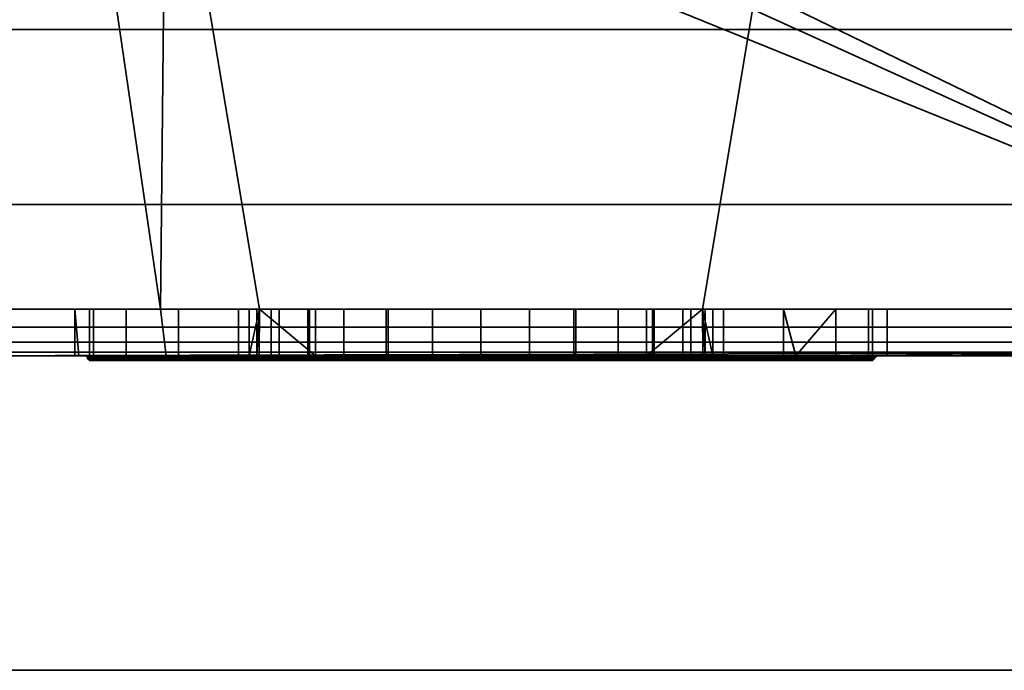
# Model space of a CAD drawing. Header units: millimetres. Extents: x -625 to 3625, y -115 to 71.
# Tile 386 of 656: x 1071 to 1092, y -45 to -31. Entities that reach past the tile are written whole.
import ezdxf

# ---------------------------------------------------------------- set-up
doc = ezdxf.new("R2010")
doc.units = ezdxf.units.MM
doc.layers.add('152', color=7, linetype='Continuous', true_color=0xffffff)

# ---------------------------------------------------------------- blocks, each defined once
blk = doc.blocks.new('UG_SURFACE_002')
at = {"layer": '152', "color": 252, "linetype": 'Continuous', "lineweight": 35}
for points in [[(2200, -31, 2235), (2200, 69, 2235), (800, 69, 2235), (800, -31, 2235)], [(950, -31, 2085), (950, 69, 2085), (2050, 69, 2085), (2050, -31, 2085)], [(2200, -31, 2235), (800, -31, 2235), (950, -31, 2085), (2050, -31, 2085)]]:
    blk.add_3dface(points, dxfattribs=at)
blk = doc.blocks.new('UG_SURFACE_082')
at = {"layer": '152', "color": 252, "linetype": 'Continuous', "lineweight": 35}
for points in [[(1068.975, -24, 1167.5), (1019, -24, 1167.5), (1019, -37, 1167.5), (1101, -37, 1167.5)], [(1101, -37, 1002.5), (1019, -37, 1002.5), (1019, -24, 1002.5), (1068.975, -24, 1002.5)], [(1101, -37, 1167.5), (1072.375, -24, 1167.5), (1068.975, -24, 1167.5)], [(1101, -37, 1002.5), (1068.975, -24, 1002.5), (1072.375, -24, 1002.5)], [(1101, -37, 1167.5), (1074.25, -24, 1167.5), (1072.375, -24, 1167.5)], [(1101, -37, 1002.5), (1072.375, -24, 1002.5), (1074.25, -24, 1002.5)], [(1101, -37, 1167.5), (1087.75, -24, 1167.5), (1074.25, -24, 1167.5)], [(1101, -37, 1002.5), (1074.25, -24, 1002.5), (1087.75, -24, 1002.5)], [(1101, -37, 1167.5), (1093.025, -24, 1167.5), (1087.75, -24, 1167.5)], [(1101, -37, 1002.5), (1087.75, -24, 1002.5), (1093.025, -24, 1002.5)], [(1068.975, -37, 1003.5), (1074.125, -37, 1003.5), (1072.375, -25, 1003.5), (1068.975, -25, 1003.5)], [(1074.125, -37, 1166.5), (1068.975, -37, 1166.5), (1068.975, -25, 1166.5), (1072.375, -25, 1166.5)], [(1074.125, -37, 1003.5), (1074.25, -25, 1003.5), (1072.375, -25, 1003.5)], [(1072.375, -25, 1166.5), (1074.25, -25, 1166.5), (1074.125, -37, 1166.5)], [(1074.25, -25, 1003.5), (1074.125, -37, 1003.5), (1076.25, -37, 1003.5)], [(1074.25, -25, 1166.5), (1076.25, -37, 1166.5), (1074.125, -37, 1166.5)], [(1076.25, -37, 1003.5), (1085.75, -37, 1003.5), (1087.75, -25, 1003.5), (1074.25, -25, 1003.5)], [(1074.25, -25, 1166.5), (1087.75, -25, 1166.5), (1085.75, -37, 1166.5), (1076.25, -37, 1166.5)], [(1085.75, -37, 1003.5), (1093.025, -37, 1003.5), (1093.025, -25, 1003.5), (1087.75, -25, 1003.5)], [(1087.75, -25, 1166.5), (1093.025, -25, 1166.5), (1093.025, -37, 1166.5), (1085.75, -37, 1166.5)], [(1101, -37, 1167.5), (1019, -37, 1167.5), (1019, -37.383, 1167.424), (1100.968, -37.383, 1167.424)], [(1100.968, -37.383, 1002.576), (1019, -37.383, 1002.576), (1019, -37, 1002.5), (1101, -37, 1002.5)], [(1068.975, -37, 1033.975), (1068.975, -37, 1093.25), (1074.125, -37, 1093.25), (1074.125, -37, 1037.205)], [(1074.125, -37, 1037.205), (1072.689, -37, 1034.737), (1068.975, -37, 1033.975)], [(1068.975, -37, 1013.575), (1068.975, -37, 1033.975), (1072.293, -37, 1031.132), (1073.393, -37, 1027.676)], [(1068.975, -37, 1033.975), (1072.605, -37, 1033.975), (1072.293, -37, 1031.132)], [(1073.393, -37, 1027.676), (1074.125, -37, 1026.851), (1074.125, -37, 1013.575), (1068.975, -37, 1013.575)], [(1072.689, -37, 1034.737), (1072.605, -37, 1033.975), (1068.975, -37, 1033.975)], [(1074.125, -37, 1166.5), (1074.125, -37, 1126.75), (1068.975, -37, 1126.75), (1068.975, -37, 1166.5)], [(1074.125, -37, 1126.75), (1074.125, -37, 1108.1), (1068.975, -37, 1108.1), (1068.975, -37, 1126.75)], [(1074.125, -37, 1108.1), (1074.125, -37, 1099.9), (1068.975, -37, 1099.9), (1068.975, -37, 1108.1)], [(1074.125, -37, 1099.9), (1074.125, -37, 1093.25), (1068.975, -37, 1093.25), (1068.975, -37, 1099.9)], [(1074.125, -37, 1013.575), (1074.125, -37, 1003.5), (1068.975, -37, 1003.5), (1068.975, -37, 1013.575)], [(1072.293, -37, 1031.132), (1072.605, -37, 1033.975), (1072.605, -38, 1033.975), (1072.375, -38, 1031.877)], [(1072.293, -37, 1031.132), (1072.293, -38, 1031.132), (1072.375, -38, 1030.875)], [(1072.375, -38, 1030.875), (1073.393, -38, 1027.676), (1073.393, -37, 1027.676), (1072.293, -37, 1031.132)], [(1072.375, -38, 1031.877), (1072.293, -38, 1031.132), (1072.293, -37, 1031.132)], [(1072.605, -37, 1033.975), (1072.689, -37, 1034.737), (1072.689, -38, 1034.737), (1072.605, -38, 1033.975)], [(1074.25, -38, 1037.42), (1072.689, -38, 1034.737), (1072.689, -37, 1034.737), (1074.125, -37, 1037.205)], [(1074.125, -37, 1026.851), (1073.393, -37, 1027.676), (1073.393, -38, 1027.676), (1074.25, -38, 1026.71)], [(1074.125, -37, 1037.205), (1074.513, -37, 1037.872), (1074.513, -38, 1037.872), (1074.25, -38, 1037.42)], [(1074.25, -38, 1026.71), (1075.8, -38, 1024.963), (1075.8, -37, 1024.963), (1074.125, -37, 1026.851)], [(1074.125, -37, 1126.75), (1074.125, -37, 1166.5), (1076.027, -37, 1150.523), (1076.245, -37, 1148.455)], [(1074.125, -37, 1166.5), (1076.25, -37, 1166.5), (1076.25, -37, 1151.208), (1076.027, -37, 1150.523)], [(1074.125, -37, 1037.205), (1074.125, -37, 1093.25), (1076.027, -37, 1082.523), (1076.245, -37, 1080.455)], [(1074.125, -37, 1093.25), (1076.25, -37, 1093.25), (1076.25, -37, 1083.208), (1076.027, -37, 1082.523)], [(1074.125, -37, 1013.575), (1075.8, -37, 1013.575), (1075.8, -37, 1012.55)], [(1075.8, -37, 1012.55), (1076.196, -37, 1010.56), (1074.125, -37, 1003.5), (1074.125, -37, 1013.575)], [(1076.196, -37, 1010.56), (1076.25, -37, 1010.479), (1076.25, -37, 1003.5), (1074.125, -37, 1003.5)], [(1075.8, -37, 1013.575), (1074.125, -37, 1013.575), (1074.125, -37, 1026.851), (1075.8, -37, 1024.963)], [(1074.513, -37, 1037.872), (1074.125, -37, 1037.205), (1076.245, -37, 1080.455)], [(1076.245, -37, 1148.455), (1076.25, -37, 1148.446), (1076.25, -37, 1126.75), (1074.125, -37, 1126.75)], [(1076.25, -37, 1126.75), (1076.25, -37, 1108.1), (1074.125, -37, 1108.1), (1074.125, -37, 1126.75)], [(1076.25, -37, 1108.1), (1076.25, -37, 1099.9), (1074.125, -37, 1099.9), (1074.125, -37, 1108.1)], [(1076.25, -37, 1099.9), (1076.25, -37, 1093.25), (1074.125, -37, 1093.25), (1074.125, -37, 1099.9)], [(1077.452, -38, 1039.998), (1074.513, -38, 1037.872), (1074.513, -37, 1037.872), (1076.25, -37, 1039.129)], [(1076.245, -37, 1080.455), (1076.25, -37, 1080.446), (1076.25, -37, 1039.129), (1074.513, -37, 1037.872)], [(1075.8, -37, 1012.55), (1075.8, -38, 1012.55), (1076.196, -38, 1010.56), (1076.196, -37, 1010.56)], [(1075.8, -38, 1013.575), (1075.8, -38, 1012.55), (1075.8, -37, 1012.55), (1075.8, -37, 1013.575)], [(1075.8, -37, 1013.575), (1075.8, -37, 1024.963), (1075.8, -38, 1024.963), (1075.8, -38, 1013.575)], [(1076.027, -38, 1150.523), (1076.027, -37, 1150.523), (1076.25, -37, 1151.208)], [(1076.027, -37, 1150.523), (1076.027, -38, 1150.523), (1076.245, -38, 1148.455), (1076.245, -37, 1148.455)], [(1076.25, -37, 1151.208), (1076.67, -37, 1152.5), (1076.67, -38, 1152.5), (1076.027, -38, 1150.523)], [(1076.027, -38, 1082.523), (1076.027, -37, 1082.523), (1076.25, -37, 1083.208)], [(1076.027, -37, 1082.523), (1076.027, -38, 1082.523), (1076.245, -38, 1080.455), (1076.245, -37, 1080.455)], [(1076.25, -37, 1083.208), (1076.67, -37, 1084.5), (1076.67, -38, 1084.5), (1076.027, -38, 1082.523)], [(1076.196, -38, 1010.56), (1077.323, -38, 1008.873), (1077.323, -37, 1008.873), (1076.25, -37, 1010.479)], [(1076.25, -37, 1010.479), (1076.196, -37, 1010.56), (1076.196, -38, 1010.56)], [(1076.245, -38, 1148.455), (1077.284, -38, 1146.654), (1077.284, -37, 1146.654), (1076.25, -37, 1148.446)], [(1076.25, -37, 1148.446), (1076.245, -37, 1148.455), (1076.245, -38, 1148.455)], [(1076.245, -38, 1080.455), (1077.284, -38, 1078.654), (1077.284, -37, 1078.654), (1076.25, -37, 1080.446)], [(1076.25, -37, 1080.446), (1076.245, -37, 1080.455), (1076.245, -38, 1080.455)], [(1076.25, -37, 1039.129), (1077.452, -37, 1039.998), (1077.452, -38, 1039.998)], [(1081, -37, 1087), (1079.96, -37, 1086.891), (1076.25, -37, 1093.25), (1085.75, -37, 1093.25)], [(1076.25, -37, 1093.25), (1078.061, -37, 1086.045), (1076.67, -37, 1084.5)], [(1079.96, -37, 1086.891), (1078.061, -37, 1086.045), (1076.25, -37, 1093.25)], [(1076.25, -37, 1126.75), (1078.966, -37, 1145.432), (1081, -37, 1145)], [(1076.25, -37, 1126.75), (1077.284, -37, 1146.654), (1078.966, -37, 1145.432)], [(1081, -37, 1145), (1083.034, -37, 1145.432), (1085.75, -37, 1126.75), (1076.25, -37, 1126.75)], [(1076.25, -37, 1126.75), (1076.25, -37, 1148.446), (1077.284, -37, 1146.654)], [(1081, -37, 1155), (1079.96, -37, 1154.891), (1076.25, -37, 1166.5), (1085.75, -37, 1166.5)], [(1076.25, -37, 1166.5), (1078.061, -37, 1154.045), (1076.67, -37, 1152.5)], [(1079.96, -37, 1154.891), (1078.061, -37, 1154.045), (1076.25, -37, 1166.5)], [(1077.452, -37, 1039.998), (1076.25, -37, 1039.129), (1078.966, -37, 1077.432)], [(1076.25, -37, 1039.129), (1077.284, -37, 1078.654), (1078.966, -37, 1077.432)], [(1076.25, -37, 1039.129), (1076.25, -37, 1080.446), (1077.284, -37, 1078.654)], [(1076.25, -37, 1003.5), (1077.323, -37, 1008.873), (1079.01, -37, 1007.746)], [(1076.25, -37, 1003.5), (1076.25, -37, 1010.479), (1077.323, -37, 1008.873)], [(1079.01, -37, 1007.746), (1081, -37, 1007.35), (1085.75, -37, 1003.5), (1076.25, -37, 1003.5)], [(1076.25, -37, 1126.75), (1085.75, -37, 1126.75), (1085.5, -37, 1108.5), (1076.5, -37, 1108.5)], [(1076.25, -37, 1093.25), (1076.25, -37, 1099.9), (1076.5, -37, 1099.9), (1076.5, -37, 1099.5)], [(1076.5, -37, 1099.5), (1085.5, -37, 1099.5), (1085.75, -37, 1093.25), (1076.25, -37, 1093.25)], [(1076.5, -37, 1099.9), (1076.25, -37, 1099.9), (1076.25, -37, 1108.1), (1076.5, -37, 1108.1)], [(1076.5, -37, 1108.5), (1076.5, -37, 1108.1), (1076.25, -37, 1108.1), (1076.25, -37, 1126.75)], [(1076.67, -37, 1152.5), (1076.25, -37, 1151.208), (1076.25, -37, 1166.5)], [(1076.67, -37, 1084.5), (1076.25, -37, 1083.208), (1076.25, -37, 1093.25)], [(1085.5, -37, 1099.5), (1076.5, -37, 1099.5), (1076.5, -38.1, 1099.5), (1085.5, -38.1, 1099.5)], [(1076.5, -38.1, 1108.5), (1076.5, -38.1, 1099.5), (1076.5, -37, 1099.9), (1076.5, -37, 1108.1)], [(1076.5, -38.1, 1099.5), (1076.5, -37, 1099.5), (1076.5, -37, 1099.9)], [(1076.5, -37, 1108.1), (1076.5, -37, 1108.5), (1076.5, -38.1, 1108.5)], [(1076.5, -37, 1108.5), (1085.5, -37, 1108.5), (1085.5, -38.1, 1108.5), (1076.5, -38.1, 1108.5)], [(1078.061, -37, 1154.045), (1078.061, -38, 1154.045), (1076.67, -38, 1152.5), (1076.67, -37, 1152.5)], [(1078.061, -37, 1086.045), (1078.061, -38, 1086.045), (1076.67, -38, 1084.5), (1076.67, -37, 1084.5)], [(1077.284, -37, 1146.654), (1077.284, -38, 1146.654), (1078.966, -38, 1145.432), (1078.966, -37, 1145.432)], [(1077.284, -37, 1078.654), (1077.284, -38, 1078.654), (1078.966, -38, 1077.432), (1078.966, -37, 1077.432)], [(1077.323, -37, 1008.873), (1077.323, -38, 1008.873), (1079.01, -38, 1007.746), (1079.01, -37, 1007.746)], [(1081, -37, 1040.75), (1081, -38, 1040.75), (1077.452, -38, 1039.998), (1077.452, -37, 1039.998)], [(1078.966, -37, 1077.432), (1081, -37, 1077), (1081, -37, 1040.75), (1077.452, -37, 1039.998)], [(1079.96, -37, 1154.891), (1079.96, -38, 1154.891), (1078.061, -38, 1154.045), (1078.061, -37, 1154.045)], [(1079.96, -37, 1086.891), (1079.96, -38, 1086.891), (1078.061, -38, 1086.045), (1078.061, -37, 1086.045)], [(1078.966, -37, 1145.432), (1078.966, -38, 1145.432), (1081, -38, 1145), (1081, -37, 1145)], [(1078.966, -37, 1077.432), (1078.966, -38, 1077.432), (1081, -38, 1077), (1081, -37, 1077)], [(1079.01, -37, 1007.746), (1079.01, -38, 1007.746), (1081, -38, 1007.35), (1081, -37, 1007.35)], [(1081, -38, 1155), (1079.96, -38, 1154.891), (1079.96, -37, 1154.891), (1081, -37, 1155)], [(1081, -38, 1087), (1079.96, -38, 1086.891), (1079.96, -37, 1086.891), (1081, -37, 1087)], [(1081, -37, 1007.35), (1081, -38, 1007.35), (1082.99, -38, 1007.746), (1082.99, -37, 1007.746)], [(1084.548, -37, 1039.998), (1084.548, -38, 1039.998), (1081, -38, 1040.75), (1081, -37, 1040.75)], [(1081, -37, 1155), (1082.04, -37, 1154.891), (1082.04, -38, 1154.891), (1081, -38, 1155)], [(1081, -37, 1145), (1081, -38, 1145), (1083.034, -38, 1145.432), (1083.034, -37, 1145.432)], [(1081, -37, 1087), (1082.04, -37, 1086.891), (1082.04, -38, 1086.891), (1081, -38, 1087)], [(1081, -37, 1077), (1081, -38, 1077), (1083.034, -38, 1077.432), (1083.034, -37, 1077.432)], [(1085.75, -37, 1093.25), (1082.04, -37, 1086.891), (1081, -37, 1087)], [(1085.75, -37, 1166.5), (1082.04, -37, 1154.891), (1081, -37, 1155)], [(1084.548, -37, 1039.998), (1081, -37, 1040.75), (1081, -37, 1077), (1083.034, -37, 1077.432)], [(1085.75, -37, 1003.5), (1081, -37, 1007.35), (1082.99, -37, 1007.746)], [(1083.939, -37, 1154.045), (1083.939, -38, 1154.045), (1082.04, -38, 1154.891), (1082.04, -37, 1154.891)], [(1083.939, -37, 1086.045), (1083.939, -38, 1086.045), (1082.04, -38, 1086.891), (1082.04, -37, 1086.891)], [(1085.75, -37, 1093.25), (1083.939, -37, 1086.045), (1082.04, -37, 1086.891)], [(1085.75, -37, 1166.5), (1083.939, -37, 1154.045), (1082.04, -37, 1154.891)], [(1082.99, -37, 1007.746), (1082.99, -38, 1007.746), (1084.677, -38, 1008.873), (1084.677, -37, 1008.873)], [(1082.99, -37, 1007.746), (1084.677, -37, 1008.873), (1085.75, -37, 1003.5)], [(1083.034, -37, 1145.432), (1083.034, -38, 1145.432), (1084.716, -38, 1146.654), (1084.716, -37, 1146.654)], [(1083.034, -37, 1077.432), (1083.034, -38, 1077.432), (1084.716, -38, 1078.654), (1084.716, -37, 1078.654)], [(1085.75, -37, 1126.75), (1083.034, -37, 1145.432), (1084.716, -37, 1146.654)], [(1083.034, -37, 1077.432), (1085.75, -37, 1039.129), (1084.548, -37, 1039.998)], [(1085.75, -37, 1039.129), (1083.034, -37, 1077.432), (1084.716, -37, 1078.654)], [(1085.33, -37, 1152.5), (1085.33, -38, 1152.5), (1083.939, -38, 1154.045), (1083.939, -37, 1154.045)], [(1085.33, -37, 1084.5), (1085.33, -38, 1084.5), (1083.939, -38, 1086.045), (1083.939, -37, 1086.045)], [(1085.33, -37, 1084.5), (1083.939, -37, 1086.045), (1085.75, -37, 1093.25)], [(1085.33, -37, 1152.5), (1083.939, -37, 1154.045), (1085.75, -37, 1166.5)], [(1084.548, -38, 1039.998), (1084.548, -37, 1039.998), (1085.75, -37, 1039.129)], [(1085.75, -37, 1039.129), (1087.487, -37, 1037.872), (1087.487, -38, 1037.872), (1084.548, -38, 1039.998)], [(1085.75, -37, 1010.479), (1084.677, -37, 1008.873), (1084.677, -38, 1008.873), (1085.804, -38, 1010.56)], [(1084.677, -37, 1008.873), (1085.75, -37, 1010.479), (1085.75, -37, 1003.5)], [(1085.75, -37, 1148.446), (1084.716, -37, 1146.654), (1084.716, -38, 1146.654), (1085.755, -38, 1148.455)], [(1085.75, -37, 1080.446), (1084.716, -37, 1078.654), (1084.716, -38, 1078.654), (1085.755, -38, 1080.455)], [(1084.716, -37, 1078.654), (1085.75, -37, 1080.446), (1085.75, -37, 1039.129)], [(1084.716, -37, 1146.654), (1085.75, -37, 1148.446), (1085.75, -37, 1126.75)], [(1085.973, -38, 1150.523), (1085.33, -38, 1152.5), (1085.33, -37, 1152.5), (1085.75, -37, 1151.208)], [(1085.973, -38, 1082.523), (1085.33, -38, 1084.5), (1085.33, -37, 1084.5), (1085.75, -37, 1083.208)], [(1085.75, -37, 1093.25), (1085.75, -37, 1083.208), (1085.33, -37, 1084.5)], [(1085.75, -37, 1166.5), (1085.75, -37, 1151.208), (1085.33, -37, 1152.5)], [(1085.5, -38.1, 1099.5), (1085.5, -38.1, 1108.5), (1085.5, -37, 1108.1), (1085.5, -37, 1099.9)], [(1085.5, -38.1, 1108.5), (1085.5, -37, 1108.5), (1085.5, -37, 1108.1)], [(1085.5, -37, 1099.9), (1085.5, -37, 1099.5), (1085.5, -38.1, 1099.5)], [(1085.75, -37, 1126.75), (1085.75, -37, 1108.1), (1085.5, -37, 1108.1), (1085.5, -37, 1108.5)], [(1085.5, -37, 1099.5), (1085.5, -37, 1099.9), (1085.75, -37, 1099.9), (1085.75, -37, 1093.25)], [(1085.5, -37, 1108.1), (1085.75, -37, 1108.1), (1085.75, -37, 1099.9), (1085.5, -37, 1099.9)], [(1085.804, -38, 1010.56), (1085.804, -37, 1010.56), (1085.75, -37, 1010.479)], [(1085.755, -38, 1148.455), (1085.755, -37, 1148.455), (1085.75, -37, 1148.446)], [(1085.75, -37, 1151.208), (1085.973, -37, 1150.523), (1085.973, -38, 1150.523)], [(1085.755, -38, 1080.455), (1085.755, -37, 1080.455), (1085.75, -37, 1080.446)], [(1085.75, -37, 1083.208), (1085.973, -37, 1082.523), (1085.973, -38, 1082.523)], [(1093.025, -37, 1126.75), (1085.75, -37, 1126.75), (1085.75, -37, 1148.446), (1085.755, -37, 1148.455)], [(1087.487, -37, 1037.872), (1085.75, -37, 1039.129), (1085.75, -37, 1080.446), (1085.755, -37, 1080.455)], [(1093.025, -37, 1003.5), (1085.75, -37, 1003.5), (1085.75, -37, 1010.479), (1085.804, -37, 1010.56)], [(1085.973, -37, 1082.523), (1085.75, -37, 1083.208), (1085.75, -37, 1093.25), (1093.025, -37, 1093.25)], [(1085.973, -37, 1150.523), (1085.75, -37, 1151.208), (1085.75, -37, 1166.5), (1093.025, -37, 1166.5)], [(1093.025, -37, 1126.75), (1093.025, -37, 1108.1), (1085.75, -37, 1108.1), (1085.75, -37, 1126.75)], [(1093.025, -37, 1108.1), (1093.025, -37, 1099.9), (1085.75, -37, 1099.9), (1085.75, -37, 1108.1)], [(1093.025, -37, 1099.9), (1093.025, -37, 1093.25), (1085.75, -37, 1093.25), (1085.75, -37, 1099.9)], [(1085.755, -37, 1148.455), (1085.755, -38, 1148.455), (1085.973, -38, 1150.523), (1085.973, -37, 1150.523)], [(1085.755, -37, 1080.455), (1085.755, -38, 1080.455), (1085.973, -38, 1082.523), (1085.973, -37, 1082.523)], [(1085.755, -37, 1148.455), (1085.973, -37, 1150.523), (1093.025, -37, 1166.5), (1093.025, -37, 1126.75)], [(1089.311, -37, 1034.737), (1087.487, -37, 1037.872), (1085.755, -37, 1080.455), (1093.025, -37, 1033.975)], [(1085.755, -37, 1080.455), (1085.973, -37, 1082.523), (1093.025, -37, 1093.25), (1093.025, -37, 1033.975)], [(1085.804, -37, 1010.56), (1085.804, -38, 1010.56), (1086.2, -38, 1012.55), (1086.2, -37, 1012.55)], [(1093.025, -37, 1013.575), (1093.025, -37, 1003.5), (1085.804, -37, 1010.56), (1086.2, -37, 1012.55)], [(1088.607, -37, 1027.676), (1086.2, -37, 1024.963), (1086.2, -38, 1024.963), (1087.75, -38, 1026.71)], [(1086.2, -38, 1013.575), (1086.2, -38, 1024.963), (1086.2, -37, 1024.963), (1086.2, -37, 1013.575)], [(1086.2, -37, 1013.575), (1086.2, -37, 1012.55), (1086.2, -38, 1012.55), (1086.2, -38, 1013.575)], [(1093.025, -37, 1013.575), (1086.2, -37, 1013.575), (1086.2, -37, 1024.963), (1088.607, -37, 1027.676)], [(1086.2, -37, 1012.55), (1086.2, -37, 1013.575), (1093.025, -37, 1013.575)], [(1087.487, -37, 1037.872), (1089.311, -37, 1034.737), (1089.311, -38, 1034.737), (1087.75, -38, 1037.42)], [(1087.75, -38, 1037.42), (1087.487, -38, 1037.872), (1087.487, -37, 1037.872)], [(1087.75, -38, 1026.71), (1088.607, -38, 1027.676), (1088.607, -37, 1027.676)], [(1088.607, -37, 1027.676), (1088.607, -38, 1027.676), (1089.707, -38, 1031.132), (1089.707, -37, 1031.132)], [(1088.607, -37, 1027.676), (1089.707, -37, 1031.132), (1093.025, -37, 1033.975), (1093.025, -37, 1013.575)], [(1089.395, -38, 1033.975), (1089.311, -38, 1034.737), (1089.311, -37, 1034.737), (1089.395, -37, 1033.975)], [(1093.025, -37, 1033.975), (1089.395, -37, 1033.975), (1089.311, -37, 1034.737)], [(1089.395, -37, 1033.975), (1089.707, -37, 1031.132), (1089.707, -38, 1031.132), (1089.395, -38, 1033.975)], [(1089.707, -37, 1031.132), (1089.395, -37, 1033.975), (1093.025, -37, 1033.975)], [(1100.968, -37.383, 1167.424), (1019, -37.383, 1167.424), (1019, -37.707, 1167.207), (1100.879, -37.707, 1167.207)], [(1100.879, -37.707, 1002.793), (1019, -37.707, 1002.793), (1019, -37.383, 1002.576), (1100.968, -37.383, 1002.576)], [(1100.879, -37.707, 1167.207), (1019, -37.707, 1167.207), (1019, -37.924, 1166.883), (1100.744, -37.924, 1166.883)], [(1100.744, -37.924, 1003.117), (1019, -37.924, 1003.117), (1019, -37.707, 1002.793), (1100.879, -37.707, 1002.793)], [(1100.744, -37.924, 1166.883), (1019, -37.924, 1166.883), (1019, -38, 1166.5), (1068.975, -38, 1166.5)], [(1019, -37.924, 1003.117), (1072.375, -38, 1003.5), (1068.975, -38, 1003.5)], [(1019, -37.924, 1003.117), (1100.744, -37.924, 1003.117), (1074.25, -38, 1003.5), (1072.375, -38, 1003.5)], [(1100.744, -37.924, 1166.883), (1068.975, -38, 1166.5), (1072.375, -38, 1166.5)], [(1068.975, -38, 1033.975), (1068.975, -38, 1013.575), (1072.375, -38, 1013.575), (1072.375, -38, 1030.875)], [(1072.375, -38, 1030.875), (1072.293, -38, 1031.132), (1068.975, -38, 1033.975)], [(1072.293, -38, 1031.132), (1072.375, -38, 1031.877), (1072.375, -38, 1033.975), (1068.975, -38, 1033.975)], [(1068.975, -38, 1166.5), (1068.975, -38, 1128.75), (1072.375, -38, 1128.75), (1072.375, -38, 1166.5)], [(1068.975, -38, 1128.75), (1068.975, -38, 1110.1), (1072.375, -38, 1110.1), (1072.375, -38, 1128.75)], [(1068.975, -38, 1110.1), (1068.975, -38, 1097.9), (1072.375, -38, 1097.9), (1072.375, -38, 1110.1)], [(1068.975, -38, 1097.9), (1068.975, -38, 1091.25), (1072.375, -38, 1091.25), (1072.375, -38, 1097.9)], [(1068.975, -38, 1091.25), (1068.975, -38, 1033.975), (1072.375, -38, 1033.975), (1072.375, -38, 1091.25)], [(1068.975, -38, 1013.575), (1068.975, -38, 1003.5), (1072.375, -38, 1003.5), (1072.375, -38, 1013.575)], [(1100.744, -37.924, 1166.883), (1072.375, -38, 1166.5), (1074.25, -38, 1166.5)], [(1072.375, -38, 1110.1), (1072.375, -38, 1097.9), (1072.547, -38, 1103.112)], [(1072.375, -38, 1097.9), (1073.639, -38, 1099.75), (1072.547, -38, 1103.112)], [(1072.547, -38, 1103.112), (1072.916, -38, 1106.627), (1072.375, -38, 1110.1)], [(1072.375, -38, 1097.9), (1074.25, -38, 1097.9), (1074.25, -38, 1099.071), (1073.639, -38, 1099.75)], [(1072.375, -38, 1013.575), (1074.25, -38, 1013.575), (1074.25, -38, 1026.71), (1073.393, -38, 1027.676)], [(1072.375, -38, 1091.25), (1072.375, -38, 1033.975), (1072.605, -38, 1033.975), (1072.689, -38, 1034.737)], [(1072.689, -38, 1034.737), (1074.25, -38, 1037.42), (1074.25, -38, 1091.25), (1072.375, -38, 1091.25)], [(1072.605, -38, 1033.975), (1072.375, -38, 1033.975), (1072.375, -38, 1031.877)], [(1073.393, -38, 1027.676), (1072.375, -38, 1030.875), (1072.375, -38, 1013.575)], [(1072.916, -38, 1106.627), (1074.25, -38, 1108.937), (1074.25, -38, 1110.1), (1072.375, -38, 1110.1)], [(1072.375, -38, 1166.5), (1072.375, -38, 1128.75), (1074.25, -38, 1128.75), (1074.25, -38, 1166.5)], [(1072.375, -38, 1128.75), (1072.375, -38, 1110.1), (1074.25, -38, 1110.1), (1074.25, -38, 1128.75)], [(1072.375, -38, 1097.9), (1072.375, -38, 1091.25), (1074.25, -38, 1091.25), (1074.25, -38, 1097.9)], [(1072.375, -38, 1013.575), (1072.375, -38, 1003.5), (1074.25, -38, 1003.5), (1074.25, -38, 1013.575)], [(1073.645, -38.038, 1099.754), (1072.554, -38.038, 1103.112), (1072.547, -38, 1103.112), (1073.639, -38, 1099.75)], [(1072.554, -38.038, 1103.112), (1072.923, -38.038, 1106.624), (1072.916, -38, 1106.627), (1072.547, -38, 1103.112)], [(1074.25, -38, 1108.937), (1072.916, -38, 1106.627), (1072.923, -38.038, 1106.624), (1074.689, -38.038, 1109.683)], [(1073.645, -38.038, 1099.754), (1073.639, -38, 1099.75), (1074.25, -38, 1099.071)], [(1074.25, -38, 1099.071), (1075.305, -38, 1097.9), (1076.008, -38.038, 1097.129), (1073.645, -38.038, 1099.754)], [(1074.25, -38, 1166.5), (1087.75, -38, 1166.5), (1100.744, -37.924, 1166.883)], [(1100.744, -37.924, 1003.117), (1087.75, -38, 1003.5), (1074.25, -38, 1003.5)], [(1074.25, -38, 1166.5), (1079.96, -38, 1154.891), (1081, -38, 1155)], [(1081, -38, 1155), (1082.04, -38, 1154.891), (1087.75, -38, 1166.5), (1074.25, -38, 1166.5)], [(1074.25, -38, 1166.5), (1078.061, -38, 1154.045), (1079.96, -38, 1154.891)], [(1074.25, -38, 1166.5), (1076.67, -38, 1152.5), (1078.061, -38, 1154.045)], [(1074.25, -38, 1166.5), (1076.027, -38, 1150.523), (1076.67, -38, 1152.5)], [(1074.25, -38, 1128.75), (1077.284, -38, 1146.654), (1076.245, -38, 1148.455)], [(1076.245, -38, 1148.455), (1076.027, -38, 1150.523), (1074.25, -38, 1166.5), (1074.25, -38, 1128.75)], [(1074.25, -38, 1128.75), (1081, -38, 1145), (1078.966, -38, 1145.432)], [(1078.966, -38, 1145.432), (1077.284, -38, 1146.654), (1074.25, -38, 1128.75)], [(1074.25, -38, 1091.25), (1087.75, -38, 1091.25), (1082.767, -38, 1095.686), (1079.233, -38, 1095.686)], [(1079.233, -38, 1095.686), (1076.004, -38, 1097.123), (1074.25, -38, 1091.25)], [(1074.25, -38, 1110.1), (1074.25, -38, 1108.937), (1074.683, -38, 1109.688)], [(1087.75, -38, 1128.75), (1074.25, -38, 1128.75), (1081, -38, 1112.5), (1084.457, -38, 1111.765)], [(1074.25, -38, 1128.75), (1074.25, -38, 1110.1), (1075.251, -38, 1110.1), (1077.543, -38, 1111.765)], [(1077.543, -38, 1111.765), (1081, -38, 1112.5), (1074.25, -38, 1128.75)], [(1087.75, -38, 1091.25), (1074.25, -38, 1091.25), (1079.96, -38, 1086.891), (1081, -38, 1087)], [(1074.25, -38, 1091.25), (1078.061, -38, 1086.045), (1079.96, -38, 1086.891)], [(1074.25, -38, 1091.25), (1076.67, -38, 1084.5), (1078.061, -38, 1086.045)], [(1074.25, -38, 1091.25), (1076.027, -38, 1082.523), (1076.67, -38, 1084.5)], [(1074.25, -38, 1037.42), (1077.284, -38, 1078.654), (1076.245, -38, 1080.455)], [(1078.966, -38, 1077.432), (1074.25, -38, 1037.42), (1074.513, -38, 1037.872)], [(1076.245, -38, 1080.455), (1076.027, -38, 1082.523), (1074.25, -38, 1091.25), (1074.25, -38, 1037.42)], [(1078.966, -38, 1077.432), (1077.284, -38, 1078.654), (1074.25, -38, 1037.42)], [(1074.25, -38, 1013.575), (1074.25, -38, 1003.5), (1076.196, -38, 1010.56), (1075.8, -38, 1012.55)], [(1074.25, -38, 1003.5), (1077.323, -38, 1008.873), (1076.196, -38, 1010.56)], [(1074.25, -38, 1003.5), (1081, -38, 1007.35), (1079.01, -38, 1007.746)], [(1079.01, -38, 1007.746), (1077.323, -38, 1008.873), (1074.25, -38, 1003.5)], [(1082.99, -38, 1007.746), (1081, -38, 1007.35), (1074.25, -38, 1003.5), (1087.75, -38, 1003.5)], [(1075.8, -38, 1024.963), (1074.25, -38, 1026.71), (1074.25, -38, 1013.575), (1075.8, -38, 1013.575)], [(1075.8, -38, 1012.55), (1075.8, -38, 1013.575), (1074.25, -38, 1013.575)], [(1074.683, -38, 1109.688), (1075.251, -38, 1110.1), (1074.25, -38, 1110.1)], [(1074.25, -38, 1099.071), (1074.25, -38, 1097.9), (1075.305, -38, 1097.9)], [(1076.004, -38, 1097.123), (1075.305, -38, 1097.9), (1074.25, -38, 1097.9), (1074.25, -38, 1091.25)], [(1083.034, -38, 1145.432), (1081, -38, 1145), (1074.25, -38, 1128.75), (1087.75, -38, 1128.75)], [(1074.689, -38.038, 1109.683), (1074.683, -38, 1109.688), (1074.25, -38, 1108.937)], [(1074.513, -38, 1037.872), (1077.452, -38, 1039.998), (1078.966, -38, 1077.432)], [(1075.251, -38, 1110.1), (1074.683, -38, 1109.688), (1074.689, -38.038, 1109.683)], [(1074.689, -38.038, 1109.683), (1077.546, -38.038, 1111.758), (1077.543, -38, 1111.765), (1075.251, -38, 1110.1)], [(1075.305, -38, 1097.9), (1076.004, -38, 1097.123), (1076.008, -38.038, 1097.129)], [(1079.234, -38.038, 1095.693), (1076.008, -38.038, 1097.129), (1076.004, -38, 1097.123), (1079.233, -38, 1095.686)], [(1077.452, -38, 1039.998), (1081, -38, 1040.75), (1081, -38, 1077), (1078.966, -38, 1077.432)], [(1077.546, -38.038, 1111.758), (1081, -38.038, 1112.492), (1081, -38, 1112.5), (1077.543, -38, 1111.765)], [(1082.766, -38.038, 1095.693), (1079.234, -38.038, 1095.693), (1079.233, -38, 1095.686), (1082.767, -38, 1095.686)], [(1081, -38, 1087), (1082.04, -38, 1086.891), (1087.75, -38, 1091.25)], [(1083.034, -38, 1077.432), (1081, -38, 1077), (1081, -38, 1040.75), (1084.548, -38, 1039.998)], [(1081, -38.038, 1112.492), (1084.454, -38.038, 1111.758), (1084.457, -38, 1111.765), (1081, -38, 1112.5)], [(1082.04, -38, 1154.891), (1083.939, -38, 1154.045), (1087.75, -38, 1166.5)], [(1082.04, -38, 1086.891), (1083.939, -38, 1086.045), (1087.75, -38, 1091.25)], [(1085.992, -38.038, 1097.129), (1082.766, -38.038, 1095.693), (1082.767, -38, 1095.686), (1085.996, -38, 1097.123)], [(1087.75, -38, 1091.25), (1085.996, -38, 1097.123), (1082.767, -38, 1095.686)], [(1087.75, -38, 1003.5), (1084.677, -38, 1008.873), (1082.99, -38, 1007.746)], [(1087.75, -38, 1128.75), (1084.716, -38, 1146.654), (1083.034, -38, 1145.432)], [(1083.034, -38, 1077.432), (1084.548, -38, 1039.998), (1087.487, -38, 1037.872)], [(1087.75, -38, 1037.42), (1084.716, -38, 1078.654), (1083.034, -38, 1077.432)], [(1087.487, -38, 1037.872), (1087.75, -38, 1037.42), (1083.034, -38, 1077.432)], [(1083.939, -38, 1154.045), (1085.33, -38, 1152.5), (1087.75, -38, 1166.5)], [(1083.939, -38, 1086.045), (1085.33, -38, 1084.5), (1087.75, -38, 1091.25)], [(1086.749, -38, 1110.1), (1084.457, -38, 1111.765), (1084.454, -38.038, 1111.758), (1087.311, -38.038, 1109.683)], [(1084.457, -38, 1111.765), (1086.749, -38, 1110.1), (1087.75, -38, 1110.1), (1087.75, -38, 1128.75)], [(1085.804, -38, 1010.56), (1084.677, -38, 1008.873), (1087.75, -38, 1003.5)], [(1085.755, -38, 1148.455), (1084.716, -38, 1146.654), (1087.75, -38, 1128.75)], [(1085.755, -38, 1080.455), (1084.716, -38, 1078.654), (1087.75, -38, 1037.42)], [(1085.33, -38, 1152.5), (1085.973, -38, 1150.523), (1087.75, -38, 1166.5)], [(1085.33, -38, 1084.5), (1085.973, -38, 1082.523), (1087.75, -38, 1091.25)], [(1087.75, -38, 1128.75), (1087.75, -38, 1166.5), (1085.973, -38, 1150.523), (1085.755, -38, 1148.455)], [(1087.75, -38, 1037.42), (1087.75, -38, 1091.25), (1085.973, -38, 1082.523), (1085.755, -38, 1080.455)], [(1086.2, -38, 1012.55), (1085.804, -38, 1010.56), (1087.75, -38, 1003.5), (1087.75, -38, 1013.575)], [(1085.992, -38.038, 1097.129), (1085.996, -38, 1097.123), (1086.695, -38, 1097.9)], [(1086.695, -38, 1097.9), (1087.75, -38, 1099.071), (1088.355, -38.038, 1099.754), (1085.992, -38.038, 1097.129)], [(1087.75, -38, 1091.25), (1087.75, -38, 1097.9), (1086.695, -38, 1097.9), (1085.996, -38, 1097.123)], [(1087.75, -38, 1013.575), (1086.2, -38, 1013.575), (1086.2, -38, 1012.55)], [(1086.2, -38, 1013.575), (1087.75, -38, 1013.575), (1087.75, -38, 1026.71), (1086.2, -38, 1024.963)], [(1086.695, -38, 1097.9), (1087.75, -38, 1097.9), (1087.75, -38, 1099.071)], [(1087.75, -38, 1110.1), (1086.749, -38, 1110.1), (1087.317, -38, 1109.688)], [(1087.311, -38.038, 1109.683), (1087.317, -38, 1109.688), (1086.749, -38, 1110.1)], [(1087.311, -38.038, 1109.683), (1089.077, -38.038, 1106.624), (1089.084, -38, 1106.627), (1087.75, -38, 1108.937)], [(1087.75, -38, 1108.937), (1087.317, -38, 1109.688), (1087.311, -38.038, 1109.683)], [(1087.317, -38, 1109.688), (1087.75, -38, 1108.937), (1087.75, -38, 1110.1)], [(1100.744, -37.924, 1166.883), (1087.75, -38, 1166.5), (1093.025, -38, 1166.5)], [(1093.025, -38, 1003.5), (1087.75, -38, 1003.5), (1100.744, -37.924, 1003.117)], [(1093.025, -38, 1110.1), (1087.75, -38, 1110.1), (1087.75, -38, 1108.937), (1089.084, -38, 1106.627)], [(1093.025, -38, 1033.975), (1093.025, -38, 1091.25), (1087.75, -38, 1091.25), (1087.75, -38, 1037.42)], [(1087.75, -38, 1037.42), (1089.311, -38, 1034.737), (1093.025, -38, 1033.975)], [(1088.607, -38, 1027.676), (1087.75, -38, 1026.71), (1087.75, -38, 1013.575), (1093.025, -38, 1013.575)], [(1088.361, -38, 1099.75), (1087.75, -38, 1099.071), (1087.75, -38, 1097.9), (1093.025, -38, 1097.9)], [(1087.75, -38, 1166.5), (1087.75, -38, 1128.75), (1093.025, -38, 1128.75), (1093.025, -38, 1166.5)], [(1087.75, -38, 1128.75), (1087.75, -38, 1110.1), (1093.025, -38, 1110.1), (1093.025, -38, 1128.75)], [(1087.75, -38, 1097.9), (1087.75, -38, 1091.25), (1093.025, -38, 1091.25), (1093.025, -38, 1097.9)], [(1087.75, -38, 1013.575), (1087.75, -38, 1003.5), (1093.025, -38, 1003.5), (1093.025, -38, 1013.575)], [(1087.75, -38, 1099.071), (1088.361, -38, 1099.75), (1088.355, -38.038, 1099.754)], [(1089.446, -38.038, 1103.112), (1088.355, -38.038, 1099.754), (1088.361, -38, 1099.75), (1089.453, -38, 1103.112)], [(1089.453, -38, 1103.112), (1088.361, -38, 1099.75), (1093.025, -38, 1097.9)], [(1089.707, -38, 1031.132), (1088.607, -38, 1027.676), (1093.025, -38, 1013.575), (1093.025, -38, 1033.975)], [(1089.077, -38.038, 1106.624), (1089.446, -38.038, 1103.112), (1089.5, -38, 1104)], [(1089.5, -38, 1104), (1089.084, -38, 1106.627), (1089.077, -38.038, 1106.624)], [(1093.025, -38, 1110.1), (1089.084, -38, 1106.627), (1089.5, -38, 1104)], [(1089.311, -38, 1034.737), (1089.395, -38, 1033.975), (1093.025, -38, 1033.975)], [(1093.025, -38, 1033.975), (1089.395, -38, 1033.975), (1089.707, -38, 1031.132)], [(1089.446, -38.038, 1103.112), (1089.453, -38, 1103.112), (1089.5, -38, 1104)], [(1089.5, -38, 1104), (1089.453, -38, 1103.112), (1093.025, -38, 1097.9), (1093.025, -38, 1110.1)], [(1073.664, -38.071, 1099.765), (1072.576, -38.071, 1103.115), (1072.554, -38.038, 1103.112), (1073.645, -38.038, 1099.754)], [(1072.576, -38.071, 1103.115), (1072.944, -38.071, 1106.618), (1072.923, -38.038, 1106.624), (1072.554, -38.038, 1103.112)], [(1073.692, -38.092, 1099.781), (1072.608, -38.092, 1103.118), (1072.576, -38.071, 1103.115), (1073.664, -38.071, 1099.765)], [(1072.608, -38.092, 1103.118), (1072.975, -38.092, 1106.608), (1072.944, -38.071, 1106.618), (1072.576, -38.071, 1103.115)], [(1073.725, -38.1, 1099.8), (1072.646, -38.1, 1103.122), (1072.608, -38.092, 1103.118), (1073.692, -38.092, 1099.781)], [(1072.646, -38.1, 1103.122), (1073.011, -38.1, 1106.596), (1072.975, -38.092, 1106.608), (1072.608, -38.092, 1103.118)], [(1073.011, -38.1, 1106.596), (1072.646, -38.1, 1103.122), (1073.725, -38.1, 1099.8), (1076.5, -38.1, 1099.5)], [(1072.944, -38.071, 1106.618), (1074.705, -38.071, 1109.668), (1074.689, -38.038, 1109.683), (1072.923, -38.038, 1106.624)], [(1072.975, -38.092, 1106.608), (1074.729, -38.092, 1109.646), (1074.705, -38.071, 1109.668), (1072.944, -38.071, 1106.618)], [(1073.011, -38.1, 1106.596), (1074.758, -38.1, 1109.621), (1074.729, -38.092, 1109.646), (1072.975, -38.092, 1106.608)], [(1076.5, -38.1, 1099.5), (1076.5, -38.1, 1108.5), (1074.758, -38.1, 1109.621), (1073.011, -38.1, 1106.596)], [(1076.021, -38.071, 1097.147), (1073.664, -38.071, 1099.765), (1073.645, -38.038, 1099.754), (1076.008, -38.038, 1097.129)], [(1076.04, -38.092, 1097.173), (1073.692, -38.092, 1099.781), (1073.664, -38.071, 1099.765), (1076.021, -38.071, 1097.147)], [(1076.063, -38.1, 1097.204), (1073.725, -38.1, 1099.8), (1073.692, -38.092, 1099.781), (1076.04, -38.092, 1097.173)], [(1073.725, -38.1, 1099.8), (1076.063, -38.1, 1097.204), (1076.5, -38.1, 1099.5)], [(1074.705, -38.071, 1109.668), (1077.555, -38.071, 1111.738), (1077.546, -38.038, 1111.758), (1074.689, -38.038, 1109.683)], [(1074.729, -38.092, 1109.646), (1077.568, -38.092, 1111.709), (1077.555, -38.071, 1111.738), (1074.705, -38.071, 1109.668)], [(1074.758, -38.1, 1109.621), (1077.583, -38.1, 1111.674), (1077.568, -38.092, 1111.709), (1074.729, -38.092, 1109.646)], [(1077.583, -38.1, 1111.674), (1074.758, -38.1, 1109.621), (1076.5, -38.1, 1108.5)], [(1079.239, -38.071, 1095.714), (1076.021, -38.071, 1097.147), (1076.008, -38.038, 1097.129), (1079.234, -38.038, 1095.693)], [(1079.246, -38.092, 1095.746), (1076.04, -38.092, 1097.173), (1076.021, -38.071, 1097.147), (1079.239, -38.071, 1095.714)], [(1079.254, -38.1, 1095.784), (1076.063, -38.1, 1097.204), (1076.04, -38.092, 1097.173), (1079.246, -38.092, 1095.746)], [(1085.5, -38.1, 1099.5), (1076.5, -38.1, 1099.5), (1076.063, -38.1, 1097.204), (1079.254, -38.1, 1095.784)], [(1076.5, -38.1, 1108.5), (1085.5, -38.1, 1108.5), (1081, -38.1, 1112.4), (1077.583, -38.1, 1111.674)], [(1077.555, -38.071, 1111.738), (1081, -38.071, 1112.471), (1081, -38.038, 1112.492), (1077.546, -38.038, 1111.758)], [(1077.568, -38.092, 1111.709), (1081, -38.092, 1112.438), (1081, -38.071, 1112.471), (1077.555, -38.071, 1111.738)], [(1077.583, -38.1, 1111.674), (1081, -38.1, 1112.4), (1081, -38.092, 1112.438), (1077.568, -38.092, 1111.709)], [(1082.761, -38.071, 1095.714), (1079.239, -38.071, 1095.714), (1079.234, -38.038, 1095.693), (1082.766, -38.038, 1095.693)], [(1082.754, -38.092, 1095.746), (1079.246, -38.092, 1095.746), (1079.239, -38.071, 1095.714), (1082.761, -38.071, 1095.714)], [(1082.747, -38.1, 1095.784), (1079.254, -38.1, 1095.784), (1079.246, -38.092, 1095.746), (1082.754, -38.092, 1095.746)], [(1079.254, -38.1, 1095.784), (1082.747, -38.1, 1095.784), (1085.937, -38.1, 1097.204), (1085.5, -38.1, 1099.5)], [(1081, -38.071, 1112.471), (1084.445, -38.071, 1111.738), (1084.454, -38.038, 1111.758), (1081, -38.038, 1112.492)], [(1081, -38.092, 1112.438), (1084.432, -38.092, 1111.709), (1084.445, -38.071, 1111.738), (1081, -38.071, 1112.471)], [(1081, -38.1, 1112.4), (1084.417, -38.1, 1111.674), (1084.432, -38.092, 1111.709), (1081, -38.092, 1112.438)], [(1085.5, -38.1, 1108.5), (1087.242, -38.1, 1109.621), (1084.417, -38.1, 1111.674), (1081, -38.1, 1112.4)], [(1085.937, -38.1, 1097.204), (1082.747, -38.1, 1095.784), (1082.754, -38.092, 1095.746), (1085.96, -38.092, 1097.173)], [(1085.96, -38.092, 1097.173), (1082.754, -38.092, 1095.746), (1082.761, -38.071, 1095.714), (1085.979, -38.071, 1097.147)], [(1085.979, -38.071, 1097.147), (1082.761, -38.071, 1095.714), (1082.766, -38.038, 1095.693), (1085.992, -38.038, 1097.129)], [(1084.417, -38.1, 1111.674), (1087.242, -38.1, 1109.621), (1087.271, -38.092, 1109.646), (1084.432, -38.092, 1111.709)], [(1084.432, -38.092, 1111.709), (1087.271, -38.092, 1109.646), (1087.295, -38.071, 1109.668), (1084.445, -38.071, 1111.738)], [(1084.445, -38.071, 1111.738), (1087.295, -38.071, 1109.668), (1087.311, -38.038, 1109.683), (1084.454, -38.038, 1111.758)], [(1085.5, -38.1, 1108.5), (1085.5, -38.1, 1099.5), (1088.275, -38.1, 1099.8), (1089.354, -38.1, 1103.122)], [(1089.354, -38.1, 1103.122), (1088.989, -38.1, 1106.596), (1087.242, -38.1, 1109.621), (1085.5, -38.1, 1108.5)], [(1085.5, -38.1, 1099.5), (1085.937, -38.1, 1097.204), (1088.275, -38.1, 1099.8)], [(1088.275, -38.1, 1099.8), (1085.937, -38.1, 1097.204), (1085.96, -38.092, 1097.173), (1088.308, -38.092, 1099.781)], [(1088.308, -38.092, 1099.781), (1085.96, -38.092, 1097.173), (1085.979, -38.071, 1097.147), (1088.336, -38.071, 1099.765)], [(1088.336, -38.071, 1099.765), (1085.979, -38.071, 1097.147), (1085.992, -38.038, 1097.129), (1088.355, -38.038, 1099.754)], [(1087.242, -38.1, 1109.621), (1088.989, -38.1, 1106.596), (1089.025, -38.092, 1106.608), (1087.271, -38.092, 1109.646)], [(1087.271, -38.092, 1109.646), (1089.025, -38.092, 1106.608), (1089.056, -38.071, 1106.618), (1087.295, -38.071, 1109.668)], [(1087.295, -38.071, 1109.668), (1089.056, -38.071, 1106.618), (1089.077, -38.038, 1106.624), (1087.311, -38.038, 1109.683)], [(1089.354, -38.1, 1103.122), (1088.275, -38.1, 1099.8), (1088.308, -38.092, 1099.781), (1089.392, -38.092, 1103.118)], [(1089.392, -38.092, 1103.118), (1088.308, -38.092, 1099.781), (1088.336, -38.071, 1099.765), (1089.424, -38.071, 1103.115)], [(1089.424, -38.071, 1103.115), (1088.336, -38.071, 1099.765), (1088.355, -38.038, 1099.754), (1089.446, -38.038, 1103.112)], [(1088.989, -38.1, 1106.596), (1089.354, -38.1, 1103.122), (1089.392, -38.092, 1103.118), (1089.025, -38.092, 1106.608)], [(1089.025, -38.092, 1106.608), (1089.392, -38.092, 1103.118), (1089.424, -38.071, 1103.115), (1089.056, -38.071, 1106.618)], [(1089.056, -38.071, 1106.618), (1089.424, -38.071, 1103.115), (1089.446, -38.038, 1103.112), (1089.077, -38.038, 1106.624)]]:
    blk.add_3dface(points, dxfattribs=at)
blk = doc.blocks.new('UG_SURFACE_083')
at = {"layer": '152', "color": 43, "linetype": 'Continuous', "lineweight": 35}
for points in [[(1016, -49, 2017), (1984, -49, 2017), (1984, 0, 2017), (1016, 0, 2017)], [(1016, -47), (1016, -2), (1984, -2), (1984, -47)]]:
    blk.add_3dface(points, dxfattribs=at)
blk = doc.blocks.new('UG_SURFACE_093')
at = {"layer": '152', "color": 41, "linetype": 'Continuous', "lineweight": 35}
for points in [[(2102.25, -49.75, 2135.75), (2102.25, -34.75, 2135.75), (897.75, -34.75, 2135.75), (897.75, -49.75, 2135.75)], [(2102.25, -34.75, 2135.75), (2032.25, -34.75, 2065.75), (967.75, -34.75, 2065.75), (897.75, -34.75, 2135.75)], [(2032.25, -34.75, 2065.75), (2032.25, -49.75, 2065.75), (967.75, -49.75, 2065.75), (967.75, -34.75, 2065.75)]]:
    blk.add_3dface(points, dxfattribs=at)
blk = doc.blocks.new('UG_SURFACE_094')
at = {"layer": '152', "color": 14, "linetype": 'Continuous', "lineweight": 35}
for points in [[(2107.25, -31, 2140.75), (2102.25, -31, 2135.75), (897.75, -31, 2135.75), (892.75, -31, 2140.75)], [(2107.25, -46.75, 2140.75), (2107.25, -31, 2140.75), (892.75, -31, 2140.75), (892.75, -46.75, 2140.75)], [(897.75, -31, 2135.75), (2102.25, -31, 2135.75), (2102.25, -49.75, 2135.75), (897.75, -49.75, 2135.75)]]:
    blk.add_3dface(points, dxfattribs=at)
blk = doc.blocks.new('UG_SURFACE_095')
at = {"layer": '152', "color": 14, "linetype": 'Continuous', "lineweight": 35}
for points in [[(2031.3, -34.75, 2064.8), (2031.3, -5.75, 2064.8), (968.7, -5.75, 2064.8), (968.7, -34.75, 2064.8)], [(2027.25, -8.5, 2060.75), (2027.25, -46.75, 2060.75), (972.75, -46.75, 2060.75), (972.75, -8.5, 2060.75)], [(2032.25, -49.75, 2065.75), (2032.25, -34.75, 2065.75), (967.75, -34.75, 2065.75), (967.75, -49.75, 2065.75)], [(2032.25, -34.75, 2065.75), (2031.3, -34.75, 2064.8), (968.7, -34.75, 2064.8), (967.75, -34.75, 2065.75)]]:
    blk.add_3dface(points, dxfattribs=at)
blk = doc.blocks.new('UG_SURFACE_096')
at = {"layer": '152', "color": 7, "linetype": 'Continuous', "lineweight": 35}
for points in [[(972.75, -8.75, 2060.75), (972.75, -46.75, 2060.75), (2027.25, -46.75, 2060.75), (2027.25, -8.75, 2060.75)], [(2027, -8.75, 2060.5), (2027, -46.75, 2060.5), (973, -46.75, 2060.5), (973, -8.75, 2060.5)], [(2107.5, -46.75, 2141), (2107.5, -31, 2141), (892.5, -31, 2141), (892.5, -46.75, 2141)], [(2107.25, -31, 2140.75), (892.75, -31, 2140.75), (892.5, -31, 2141), (2107.5, -31, 2141)], [(892.75, -46.75, 2140.75), (892.75, -31, 2140.75), (2107.25, -31, 2140.75), (2107.25, -46.75, 2140.75)]]:
    blk.add_3dface(points, dxfattribs=at)
blk = doc.blocks.new('UG_SURFACE_104')
at = {"layer": '152', "color": 31, "linetype": 'Continuous', "lineweight": 35}
for points in [[(2035.75, -34.75, 2069.25), (2035.75, 50.25, 2069.25), (964.25, 50.25, 2069.25), (964.25, -34.75, 2069.25)], [(1987.75, 3.25, 2021.25), (1987.75, -44.75, 2021.25), (1012.25, -44.75, 2021.25), (1012.25, 3.25, 2021.25)], [(2031.25, -3.75, 2064.75), (2031.25, -34.75, 2064.75), (968.75, -34.75, 2064.75), (968.75, -3.75, 2064.75)], [(2026.75, -44.75, 2060.25), (2026.75, -3.75, 2060.25), (973.25, -3.75, 2060.25), (973.25, -44.75, 2060.25)], [(2031.25, -34.75, 2064.75), (2035.75, -34.75, 2069.25), (964.25, -34.75, 2069.25), (968.75, -34.75, 2064.75)]]:
    blk.add_3dface(points, dxfattribs=at)
blk = doc.blocks.new('UG_SURFACE_106')
at = {"layer": '152', "color": 7, "linetype": 'Continuous', "lineweight": 35}
for points in [[(1012.25, 2.75, 2021.25), (1012.25, -44.75, 2021.25), (1987.75, -44.75, 2021.25), (1987.75, 2.75, 2021.25)], [(1987.5, 2.75, 2021), (1987.5, -44.75, 2021), (1012.5, -44.75, 2021), (1012.5, 2.75, 2021)], [(2027, -44.75, 2060.5), (2027, -34.75, 2060.5), (973, -34.75, 2060.5), (973, -44.75, 2060.5)], [(2027, -34.75, 2060.5), (2026.75, -34.75, 2060.25), (973.25, -34.75, 2060.25), (973, -34.75, 2060.5)], [(973.25, -44.75, 2060.25), (973.25, -34.75, 2060.25), (2026.75, -34.75, 2060.25), (2026.75, -44.75, 2060.25)]]:
    blk.add_3dface(points, dxfattribs=at)

msp = doc.modelspace()

# ---------------------------------------------------------------- linework, layer by layer
at = {"layer": '152', "color": 252, "linetype": 'Continuous', "lineweight": -3, "true_color": 0x939598}
for p, q in [((800, -31, 2235), (2200, -31, 2235)), ((2107.5, -31, 2141), (892.5, -31, 2141)), ((2107.25, -31, 2140.75), (892.75, -31, 2140.75)), ((2107.25, -31, 2140.75), (892.75, -31, 2140.75)), ((2102.25, -31, 2135.75), (897.75, -31, 2135.75)), ((2050, -31, 2085), (950, -31, 2085)), ((2102.25, -34.75, 2135.75), (897.75, -34.75, 2135.75)), ((2035.75, -34.75, 2069.25), (964.25, -34.75, 2069.25)), ((2032.25, -34.75, 2065.75), (967.75, -34.75, 2065.75)), ((2032.25, -34.75, 2065.75), (967.75, -34.75, 2065.75)), ((2031.3, -34.75, 2064.8), (968.7, -34.75, 2064.8)), ((2031.25, -34.75, 2064.75), (968.75, -34.75, 2064.75)), ((2027, -34.75, 2060.5), (973, -34.75, 2060.5)), ((2026.75, -34.75, 2060.25), (973.25, -34.75, 2060.25)), ((1101, -37, 1002.5), (1019, -37, 1002.5)), ((1019, -37, 1167.5), (1101, -37, 1167.5)), ((1019, -37, 1166.5), (1100.586, -37, 1166.5)), ((1019, -37, 1003.5), (1100.586, -37, 1003.5)), ((1075.8, -37, 1012.55), (1075.8, -37, 1024.963)), ((1075.8, -37, 1012.55), (1075.8, -38, 1012.55)), ((1075.8, -37, 1024.963), (1075.8, -38, 1024.963)), ((1076.5, -37, 1108.5), (1085.5, -37, 1108.5)), ((1076.5, -38.1, 1108.5), (1076.5, -37, 1108.5)), ((1076.5, -37, 1099.5), (1076.5, -37, 1108.5)), ((1076.5, -38.1, 1099.5), (1076.5, -37, 1099.5)), ((1085.5, -37, 1099.5), (1076.5, -37, 1099.5)), ((1085.5, -38.1, 1108.5), (1085.5, -37, 1108.5)), ((1085.5, -38.1, 1099.5), (1085.5, -37, 1099.5)), ((1085.5, -37, 1108.5), (1085.5, -37, 1099.5)), ((1086.2, -37, 1012.55), (1086.2, -38, 1012.55)), ((1086.2, -37, 1024.963), (1086.2, -38, 1024.963)), ((1086.2, -37, 1024.963), (1086.2, -37, 1012.55)), ((1019, -38, 1003.5), (1100.586, -38, 1003.5)), ((1100.586, -38, 1166.5), (1019, -38, 1166.5)), ((1075.8, -38, 1012.55), (1075.8, -38, 1024.963)), ((1086.2, -38, 1024.963), (1086.2, -38, 1012.55)), ((1085.5, -38.1, 1099.5), (1076.5, -38.1, 1099.5)), ((1076.5, -38.1, 1108.5), (1085.5, -38.1, 1108.5)), ((1076.5, -38.1, 1099.5), (1076.5, -38.1, 1108.5)), ((1085.5, -38.1, 1108.5), (1085.5, -38.1, 1099.5)), ((2027, -44.75, 2060.5), (973, -44.75, 2060.5)), ((2026.75, -44.75, 2060.25), (973.25, -44.75, 2060.25)), ((1987.75, -44.75, 2021.25), (1012.25, -44.75, 2021.25)), ((1987.75, -44.75, 2021.25), (1012.25, -44.75, 2021.25)), ((1987.5, -44.75, 2021), (1012.5, -44.75, 2021))]:
    msp.add_line(p, q, dxfattribs=at)
at = {"layer": '152', "color": 252, "linetype": 'Continuous', "lineweight": -3, "true_color": 0x939598, "extrusion": (0, 1, 0)}
for centre, radius in [((-1081, 1082, -37), 5), ((-1081, 1150, -37), 5), ((-1081, 1104, -38), 8.5), ((-1081, 1082, -38), 5), ((-1081, 1150, -38), 5)]:
    msp.add_circle(centre, radius, dxfattribs=at)
at = {"layer": '152', "color": 252, "linetype": 'Continuous', "lineweight": -3, "true_color": 0x939598, "extrusion": (0, -1, 0)}
msp.add_circle((1081, 1104, 38.1), 8.4, dxfattribs=at)
at = {"layer": '152', "color": 252, "linetype": 'Continuous', "lineweight": -3, "true_color": 0x939598, "extrusion": (0, 1, 0)}
for centre, radius, start, end in [((-1081, 1032, -37), 8.75, 306.4617, 233.5383), ((-1081, 1012.55, -37), 5.2, 180, 0), ((-1081, 1032, -38), 8.75, 306.4617, 233.5383), ((-1081, 1012.55, -38), 5.2, 180, 0)]:
    msp.add_arc(centre, radius, start, end, dxfattribs=at)
at = {"layer": '152', "color": 252, "linetype": 'Continuous', "lineweight": -3, "true_color": 0x939598}
msp.add_open_spline([(2026.75, -44.75, 2060.25), (1675.583, -44.75, 2060.25), (1324.417, -44.75, 2060.25), (973.25, -44.75, 2060.25)], degree=3, dxfattribs=at)

# ---------------------------------------------------------------- block references
for name in ['UG_SURFACE_083', 'UG_SURFACE_002', 'UG_SURFACE_104', 'UG_SURFACE_106', 'UG_SURFACE_095', 'UG_SURFACE_096', 'UG_SURFACE_082', 'UG_SURFACE_094', 'UG_SURFACE_093']:
    msp.add_blockref(name, (0, 0), dxfattribs=at)

doc.saveas('drawing.dxf')
